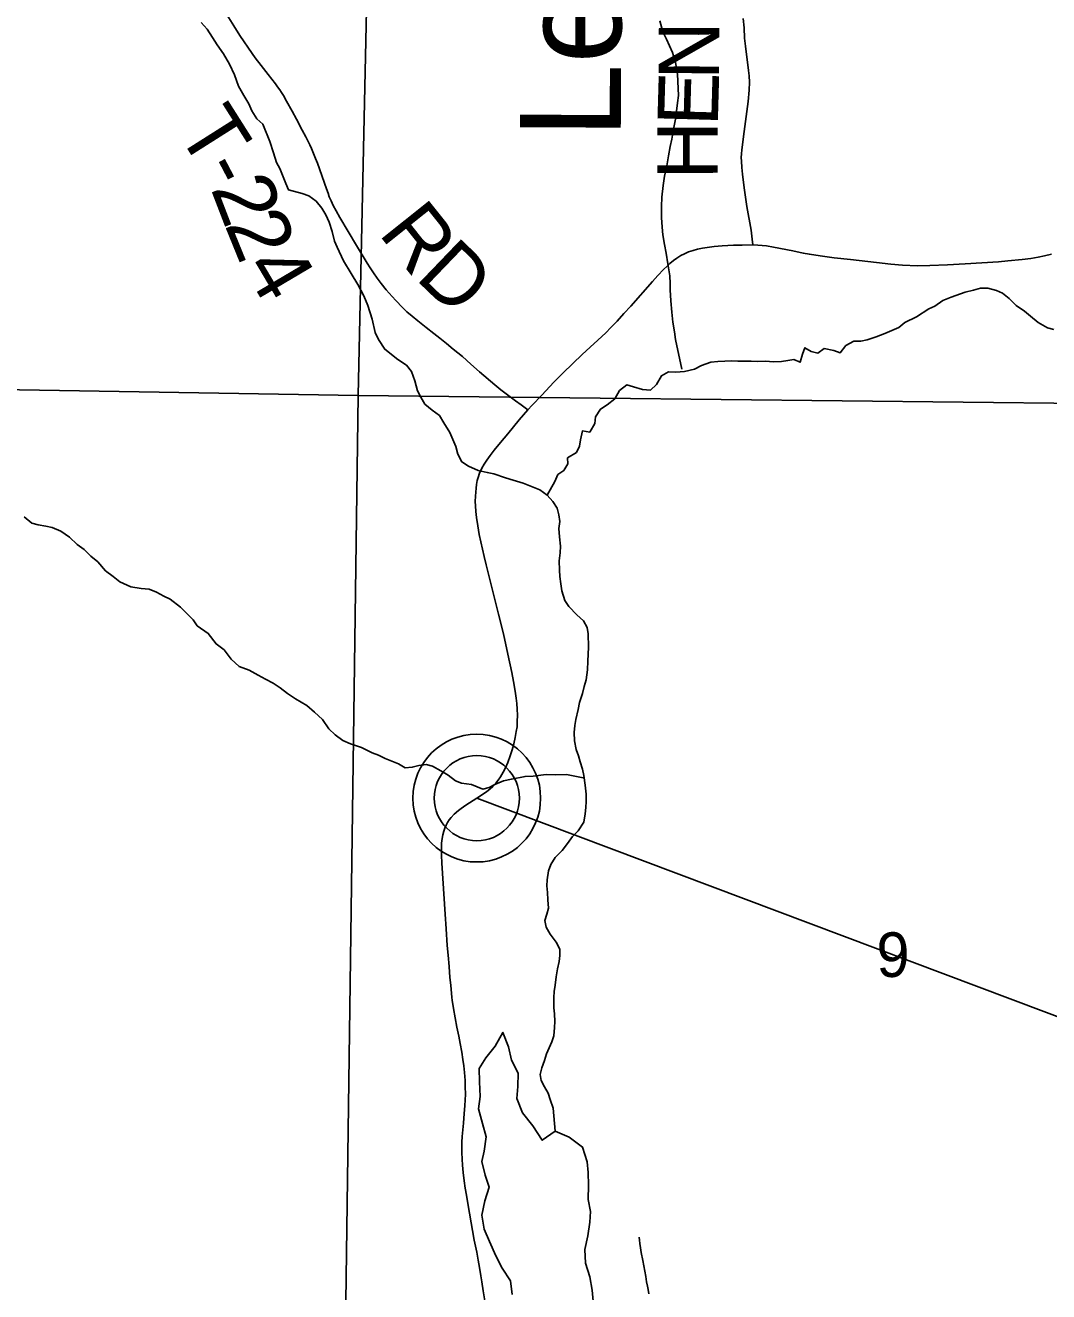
# Model space of a CAD drawing. Extents: x 0 to 34, y 0 to 22.
# Drawn here: x 21.94 to 22.902, y 16.809 to 17.999 of the extents above; entities that cross this region are included whole.
import ezdxf

# ---------------------------------------------------------------- set-up
doc = ezdxf.new("R2010")
doc.units = 0
for name, color, linetype in [('GM_X_Corporation', 7, 'Continuous'), ('GM_X_County_Road', 7, 'Continuous'), ('GM_X_Major_Lake', 7, 'Continuous'), ('GM_X_Minor_River', 7, 'Continuous'), ('GM_X_Minor_River_Text', 7, 'Continuous'), ('GM_X_Section_Text', 7, 'Continuous'), ('GM_X_State_Route', 7, 'Continuous'), ('GM_X_Township_Road', 7, 'Continuous'), ('GM_X_Township_Road_Text', 7, 'Continuous'), ('SH_Text', 7, 'Continuous')]:
    doc.layers.add(name, color=color, linetype=linetype)

msp = doc.modelspace()

# ---------------------------------------------------------------- linework, layer by layer
at = {"layer": 'GM_X_Corporation'}
for points in [[(21.2582, 18.6819), (22.2749, 18.6656), (22.2529, 17.6514), (21.2422, 17.6682)], [(22.2749, 18.6656), (23.3004, 18.648), (23.2763, 17.6399), (22.2529, 17.6514)], [(22.2529, 17.6514), (22.2392, 16.6385), (21.2309, 16.6512), (21.2422, 17.6682)], [(22.2529, 17.6514), (23.2763, 17.6399), (23.2579, 16.628), (22.2392, 16.6385)]]:
    msp.add_lwpolyline(points, close=True, dxfattribs=at)
at = {"layer": 'GM_X_County_Road'}
msp.add_lwpolyline([(22.5263, 16.8072), (22.5255, 16.8112), (22.5248, 16.8145), (22.5241, 16.8184), (22.5232, 16.8234), (22.5204, 16.8385), (22.519, 16.8462), (22.5183, 16.8505), (22.5178, 16.8544), (22.5173, 16.8578), (22.517, 16.8604)], dxfattribs=at)
at = {"layer": 'GM_X_Major_Lake'}
msp.add_lwpolyline([(22.3978, 16.8065), (22.3962, 16.8194), (22.3885, 16.8314), (22.3823, 16.8431), (22.3765, 16.8563), (22.3715, 16.868), (22.3691, 16.8813), (22.372, 16.8946), (22.376, 16.9075), (22.3725, 16.9189), (22.3693, 16.9317), (22.3715, 16.9412), (22.3733, 16.9549), (22.3698, 16.9674), (22.3662, 16.981), (22.3676, 16.9928), (22.3671, 17.0064), (22.3666, 17.0189), (22.373, 17.0289), (22.3819, 17.0399), (22.389, 17.0529), (22.3944, 17.0393), (22.3972, 17.0268), (22.4034, 17.0147), (22.4031, 17.0022), (22.4021, 16.9908), (22.4076, 16.9773), (22.4171, 16.9652), (22.426, 16.9516), (22.438, 16.9601), (22.4513, 16.9546), (22.4639, 16.9452), (22.4682, 16.9312), (22.4691, 16.9214), (22.4696, 16.9092), (22.4693, 16.896), (22.4713, 16.8846), (22.4707, 16.8747), (22.4689, 16.8618), (22.466, 16.8489), (22.4665, 16.836), (22.4708, 16.8232), (22.4728, 16.8107), (22.4741, 16.797)], dxfattribs=at)
at = {"layer": 'GM_X_Minor_River'}
for points in [[(22.5572, 17.6759), (22.5512, 17.7039), (22.5503, 17.7111), (22.5487, 17.7202), (22.5478, 17.7297), (22.5469, 17.7404), (22.5463, 17.7506), (22.5463, 17.7567), (22.5458, 17.7639), (22.5441, 17.775), (22.5424, 17.7852), (22.5408, 17.7932), (22.5392, 17.8023), (22.5387, 17.8095), (22.5382, 17.8186), (22.538, 17.8289), (22.5383, 17.8377), (22.5396, 17.8487), (22.541, 17.8575), (22.5428, 17.8651), (22.5445, 17.8766), (22.5463, 17.8854), (22.5477, 17.8922), (22.5494, 17.9014), (22.5512, 17.9109), (22.5532, 17.9262), (22.5539, 17.9331), (22.5538, 17.9399), (22.5532, 17.9532), (22.5512, 17.9642), (22.5484, 17.9737), (22.5456, 17.9797), (22.5429, 17.9862), (22.5394, 17.993), (22.5366, 18.0032)], [(22.3227, 17.6376), (22.3158, 17.6432), (22.3119, 17.6496), (22.3088, 17.6556), (22.3064, 17.6651), (22.3033, 17.6738), (22.2986, 17.6798), (22.2902, 17.685), (22.278, 17.6948), (22.2721, 17.7038), (22.269, 17.7106), (22.2662, 17.7231), (22.2622, 17.736), (22.2583, 17.7451), (22.2528, 17.7556), (22.2466, 17.7658), (22.2393, 17.7779), (22.2334, 17.7907), (22.2307, 17.7964), (22.2286, 17.8055), (22.2259, 17.8142), (22.2227, 17.821), (22.2189, 17.8274), (22.2135, 17.8338), (22.2066, 17.839), (22.2005, 17.8412), (22.1876, 17.8445), (22.1852, 17.8505), (22.1793, 17.8645), (22.1762, 17.8702), (22.1734, 17.8793), (22.1699, 17.8899), (22.1636, 17.9061), (22.1578, 17.9114), (22.1531, 17.9189), (22.1504, 17.9253), (22.1457, 17.9333), (22.1407, 17.9419), (22.1368, 17.9525), (22.1321, 17.9627), (22.1266, 17.9722), (22.1204, 17.9808), (22.1162, 17.9876), (22.1111, 17.9955), (22.1054, 18.0019)], [(22.4307, 17.5578), (22.4377, 17.5705), (22.4406, 17.577), (22.4462, 17.5809), (22.4499, 17.587), (22.4498, 17.5927), (22.4581, 17.5978), (22.461, 17.6036), (22.4621, 17.6097), (22.4638, 17.6181), (22.4707, 17.617), (22.4755, 17.6251), (22.4761, 17.6312), (22.4806, 17.6385), (22.487, 17.6424), (22.4941, 17.6482), (22.4985, 17.6559), (22.5056, 17.6613), (22.5117, 17.6595), (22.5201, 17.657), (22.5277, 17.6563), (22.5333, 17.6618), (22.5381, 17.6698), (22.5448, 17.6737), (22.5516, 17.6731), (22.5596, 17.674), (22.569, 17.676), (22.5758, 17.6795), (22.5844, 17.6827), (22.5909, 17.6832), (22.5977, 17.6837), (22.6037, 17.6838), (22.6098, 17.6835), (22.6223, 17.6837), (22.6287, 17.6834), (22.6355, 17.6835), (22.6435, 17.6829), (22.6507, 17.6833), (22.6567, 17.6842), (22.6624, 17.6851), (22.6685, 17.6825), (22.6707, 17.6901), (22.6728, 17.6962), (22.6786, 17.6925), (22.685, 17.6911), (22.691, 17.6954), (22.7001, 17.6936), (22.7058, 17.6914), (22.7114, 17.6984), (22.7189, 17.7023), (22.7254, 17.7024), (22.7314, 17.7036), (22.7397, 17.7064), (22.748, 17.7096), (22.7612, 17.7151), (22.7668, 17.7198), (22.7777, 17.7253), (22.7893, 17.7327), (22.7949, 17.7354), (22.8024, 17.7405), (22.8103, 17.7437), (22.8235, 17.7484), (22.8311, 17.7504), (22.8379, 17.7521), (22.8447, 17.7522), (22.8527, 17.75), (22.8584, 17.7474), (22.8649, 17.7426), (22.8714, 17.7358), (22.8791, 17.7306), (22.8848, 17.7258), (22.8921, 17.7198), (22.9009, 17.715), (22.9066, 17.7132)], [(22.438, 16.9601), (22.4364, 16.9817), (22.4336, 16.99), (22.4316, 16.9957), (22.4281, 17.0017), (22.425, 17.0077), (22.4242, 17.0134), (22.4256, 17.0196), (22.4282, 17.0264), (22.43, 17.0326), (22.4351, 17.0441), (22.4369, 17.0498), (22.4376, 17.0574), (22.4378, 17.0631), (22.4374, 17.0704), (22.4369, 17.0761), (22.4368, 17.0856), (22.4371, 17.0913), (22.4381, 17.0974), (22.4391, 17.105), (22.4405, 17.1127), (22.442, 17.1195), (22.4426, 17.1252), (22.4425, 17.131), (22.439, 17.1377), (22.4336, 17.1453), (22.4297, 17.1517), (22.4285, 17.1581), (22.4303, 17.1639), (22.4318, 17.1696), (22.4313, 17.1776), (22.4308, 17.1844), (22.4303, 17.1905), (22.4306, 17.1962), (22.432, 17.2046), (22.4342, 17.2108), (22.4383, 17.2173), (22.4446, 17.2239), (22.4498, 17.2304), (22.4543, 17.2369), (22.4599, 17.2424), (22.465, 17.2504), (22.4664, 17.2581), (22.4671, 17.2642), (22.4674, 17.2699), (22.4673, 17.2767), (22.4664, 17.2851), (22.4652, 17.2942), (22.4639, 17.3003), (22.4616, 17.3071), (22.46, 17.3128), (22.458, 17.3188), (22.4564, 17.3268), (22.4559, 17.3348), (22.4565, 17.3413), (22.4576, 17.347), (22.4597, 17.3562), (22.4611, 17.363), (22.4637, 17.3714), (22.4655, 17.3779), (22.4673, 17.3841), (22.4686, 17.3936), (22.4689, 17.4016), (22.4692, 17.4084), (22.4695, 17.4149), (22.4693, 17.4275), (22.4681, 17.4332), (22.4649, 17.4396), (22.4584, 17.4452), (22.4511, 17.4531), (22.4472, 17.4587), (22.4445, 17.4678), (22.4436, 17.4743), (22.4424, 17.4811), (22.4423, 17.4872), (22.4418, 17.4959), (22.4428, 17.5036), (22.4431, 17.5097), (22.4422, 17.5184), (22.4417, 17.5264), (22.4424, 17.5329), (22.4415, 17.5393), (22.4399, 17.5454), (22.436, 17.5518), (22.4306, 17.5578), (22.4238, 17.5626), (22.4158, 17.5659), (22.4081, 17.5689), (22.3986, 17.5718), (22.3914, 17.5739), (22.3804, 17.5776), (22.3743, 17.579), (22.3659, 17.5808), (22.3568, 17.5848), (22.3503, 17.5889), (22.3468, 17.5961), (22.3448, 17.6033), (22.3393, 17.6165), (22.3335, 17.6256), (22.3296, 17.6324), (22.3227, 17.6376)], [(22.4659, 17.2919), (22.4489, 17.2951), (22.4383, 17.2949), (22.4296, 17.2952), (22.4175, 17.2938), (22.4099, 17.2934), (22.3971, 17.2909), (22.3895, 17.2892), (22.3816, 17.2857), (22.376, 17.2829), (22.3703, 17.2813), (22.3596, 17.2857), (22.3502, 17.2871), (22.3444, 17.2893), (22.3376, 17.2945), (22.3307, 17.2986), (22.323, 17.3031), (22.317, 17.3045), (22.3102, 17.3036), (22.3038, 17.302), (22.2973, 17.3015), (22.2908, 17.3052), (22.2847, 17.3078), (22.2783, 17.3104), (22.2722, 17.3133), (22.2661, 17.3155), (22.2562, 17.3207), (22.2459, 17.3239), (22.2386, 17.3273), (22.2314, 17.3325), (22.2256, 17.3381), (22.2194, 17.3468), (22.2121, 17.3539), (22.2048, 17.3599), (22.1942, 17.3662), (22.1865, 17.3714), (22.1796, 17.3766), (22.1731, 17.3811), (22.1659, 17.3848), (22.159, 17.3885), (22.1506, 17.3933), (22.1411, 17.3966), (22.1338, 17.4037), (22.1272, 17.4123), (22.1196, 17.4179), (22.1122, 17.4277), (22.1019, 17.4348), (22.098, 17.4404), (22.0861, 17.4524), (22.0765, 17.4599), (22.0704, 17.4628), (22.0636, 17.4665), (22.0567, 17.4695), (22.0491, 17.4701), (22.0393, 17.4715), (22.029, 17.4763), (22.0229, 17.4811), (22.0156, 17.4867), (22.0083, 17.495), (22.0018, 17.5002), (21.9956, 17.5066), (21.9891, 17.5114), (21.9818, 17.5182), (21.9738, 17.5238), (21.9654, 17.5274), (21.9597, 17.5285), (21.9525, 17.5299), (21.9464, 17.5313), (21.9391, 17.5373)]]:
    msp.add_lwpolyline(points, dxfattribs=at)
at = {"layer": 'GM_X_State_Route'}
msp.add_lwpolyline([(22.3721, 16.8008), (22.3706, 16.81), (22.3693, 16.8185), (22.3683, 16.8241), (22.367, 16.8319), (22.3658, 16.839), (22.3644, 16.8464), (22.3621, 16.8577), (22.3576, 16.8831), (22.3561, 16.892), (22.3547, 16.8999), (22.3536, 16.9065), (22.3526, 16.9133), (22.3516, 16.9213), (22.351, 16.928), (22.3507, 16.9339), (22.3504, 16.94), (22.3505, 16.9499), (22.3508, 16.9551), (22.3514, 16.9614), (22.3519, 16.9675), (22.3528, 16.9767), (22.3534, 16.9839), (22.3537, 16.9894), (22.3538, 16.9944), (22.3537, 17.002), (22.3535, 17.0076), (22.3533, 17.0115), (22.3529, 17.0152), (22.3522, 17.0214), (22.3514, 17.0275), (22.3503, 17.0343), (22.3488, 17.0426), (22.3475, 17.0494), (22.3459, 17.0579), (22.3426, 17.0755), (22.342, 17.0793), (22.3414, 17.0829), (22.341, 17.0859), (22.3406, 17.0895), (22.34, 17.0973), (22.3393, 17.1046), (22.3385, 17.1147), (22.3376, 17.1254), (22.3368, 17.1346), (22.3357, 17.1502), (22.3347, 17.1641), (22.3317, 17.2119), (22.3313, 17.2193), (22.3312, 17.2262), (22.3314, 17.2307), (22.3319, 17.2352), (22.3325, 17.2384), (22.3335, 17.242), (22.3344, 17.2447), (22.3357, 17.2477), (22.3371, 17.2502), (22.3386, 17.2526), (22.3405, 17.2549), (22.3434, 17.2578), (22.3474, 17.2614), (22.3499, 17.2633), (22.3543, 17.2665), (22.3645, 17.273), (22.3736, 17.2789), (22.3772, 17.2817), (22.3797, 17.284), (22.3825, 17.287), (22.3846, 17.2898), (22.3867, 17.293), (22.3893, 17.2974), (22.3916, 17.3016), (22.3937, 17.3064), (22.396, 17.3126), (22.3978, 17.3183), (22.3993, 17.3239), (22.4006, 17.3299), (22.4016, 17.3356), (22.4023, 17.3401), (22.4026, 17.3451), (22.4028, 17.3511), (22.4025, 17.3567), (22.4022, 17.3618), (22.4016, 17.3668), (22.4005, 17.3734), (22.399, 17.3825), (22.3973, 17.3911), (22.3937, 17.4082), (22.3895, 17.4273), (22.385, 17.446), (22.3732, 17.4923), (22.3713, 17.5001), (22.3668, 17.5207), (22.3654, 17.5287), (22.3641, 17.5367), (22.3636, 17.5423), (22.3632, 17.5476), (22.3631, 17.5516), (22.3634, 17.5568), (22.3638, 17.5641), (22.3641, 17.5677), (22.3649, 17.5713), (22.3658, 17.5743), (22.3672, 17.5784), (22.3693, 17.5831), (22.3713, 17.5867), (22.3738, 17.5906), (22.377, 17.5948), (22.3809, 17.6), (22.3869, 17.6073), (22.3937, 17.6154), (22.4043, 17.6284), (22.4125, 17.6379), (22.4165, 17.6422), (22.4255, 17.6517), (22.4369, 17.6639), (22.4457, 17.6726), (22.4635, 17.6898), (22.4857, 17.7103), (22.4904, 17.7151), (22.4965, 17.7213), (22.5028, 17.7284), (22.5091, 17.7354), (22.5296, 17.7585), (22.5347, 17.7641), (22.5399, 17.7696), (22.5433, 17.7728), (22.546, 17.7754), (22.5494, 17.7781), (22.5524, 17.7804), (22.5561, 17.7827), (22.5596, 17.7845), (22.5635, 17.7863), (22.5677, 17.7877), (22.5718, 17.7888), (22.5766, 17.7899), (22.581, 17.7905), (22.5875, 17.7913), (22.5952, 17.792), (22.6056, 17.7925), (22.6138, 17.7927), (22.6239, 17.7928), (22.6287, 17.7925), (22.6326, 17.7922), (22.6367, 17.7918), (22.6432, 17.7907), (22.6616, 17.7871), (22.6712, 17.7852), (22.6771, 17.784), (22.6871, 17.7825), (22.7003, 17.7808), (22.7156, 17.7791), (22.7401, 17.7764), (22.7535, 17.7748), (22.7645, 17.7738), (22.7786, 17.7732), (22.7902, 17.7735), (22.8067, 17.7742), (22.8234, 17.775), (22.8546, 17.7768), (22.8636, 17.7777), (22.877, 17.7791), (22.8851, 17.78), (22.8919, 17.7812), (22.8979, 17.7826), (22.9044, 17.7842)], dxfattribs=at)
at = {"layer": 'GM_X_Township_Road'}
for points in [[(22.2616, 17.7756), (22.2515, 17.7921), (22.2358, 17.8186), (22.2323, 17.8247), (22.2297, 17.8297), (22.2276, 17.8341), (22.2259, 17.8381), (22.2247, 17.8415), (22.2233, 17.8454), (22.2148, 17.8695), (22.2131, 17.8739), (22.2092, 17.8834), (22.2077, 17.8867), (22.2038, 17.8945), (22.2005, 17.9005), (22.195, 17.9108), (22.1909, 17.9185), (22.1858, 17.928), (22.1829, 17.9331), (22.1811, 17.9359), (22.1794, 17.9385), (22.1773, 17.9414), (22.1754, 17.9441), (22.1684, 17.953), (22.1618, 17.9615), (22.1563, 17.9687), (22.1534, 17.9727), (22.142, 17.9897), (22.1363, 17.9988), (22.1283, 18.0112)], [(22.6239, 17.7928), (22.6234, 17.7981), (22.6222, 17.8065), (22.6184, 17.8289), (22.6157, 17.8465), (22.6141, 17.8594), (22.6136, 17.8654), (22.6131, 17.8714), (22.613, 17.8749), (22.6131, 17.8785), (22.6135, 17.8822), (22.6156, 17.8993), (22.6194, 17.9277), (22.6204, 17.9383), (22.6207, 17.9456), (22.6204, 17.9518), (22.6199, 17.9567), (22.617, 17.9794), (22.6162, 17.9869), (22.6156, 17.9969), (22.6149, 18.0056)], [(22.4125, 17.6379), (22.4063, 17.6425), (22.401, 17.6464), (22.392, 17.653), (22.3872, 17.6566), (22.3816, 17.6612), (22.3671, 17.6736), (22.3588, 17.6809), (22.351, 17.6878), (22.3424, 17.695), (22.3362, 17.7001), (22.3299, 17.7051), (22.324, 17.7097), (22.3168, 17.7152), (22.309, 17.7214), (22.3037, 17.7258), (22.2989, 17.7299), (22.2946, 17.7341), (22.2884, 17.7406), (22.2849, 17.7442), (22.2822, 17.7476), (22.2793, 17.7507), (22.2748, 17.7565), (22.271, 17.7616), (22.2674, 17.7666), (22.2642, 17.7713), (22.2616, 17.7756)]]:
    msp.add_lwpolyline(points, dxfattribs=at)
at = {"layer": 'SH_Text'}
msp.add_line((23.3742, 16.893), (22.3645, 17.273), dxfattribs=at)
for radius in [0.06, 0.04]:
    msp.add_circle((22.3645, 17.273), radius, dxfattribs=at)

# ---------------------------------------------------------------- texts
at = {"layer": 'GM_X_Minor_River_Text'}
msp.add_text('Leiper', height=0.09468, rotation=89.7662, dxfattribs=at).set_placement((22.4998, 17.8926))
at = {"layer": 'GM_X_Section_Text'}
msp.add_text('9', height=0.0419, rotation=0, dxfattribs=at).set_placement((22.74, 17.105))
at = {"layer": 'GM_X_Township_Road_Text'}
for s, rotation, p in [('N', 89.6883, (22.5921, 17.9478)), ('E', 88.367, (22.5909, 17.9039)), ('T', 302.3516, (22.0819, 17.8997)), ('H', 90.0619, (22.591, 17.8543)), ('-', 297.7066, (22.104, 17.8649)), ('2', 291.0457, (22.1142, 17.8458)), ('2', 292.1604, (22.1272, 17.812)), ('R', 308.6312, (22.2713, 17.8037)), ('D', 316.1485, (22.3058, 17.7614)), ('4', 300.611, (22.1444, 17.7714))]:
    msp.add_text(s, height=0.0568, rotation=rotation, dxfattribs=at).set_placement(p)

doc.saveas('drawing.dxf')
